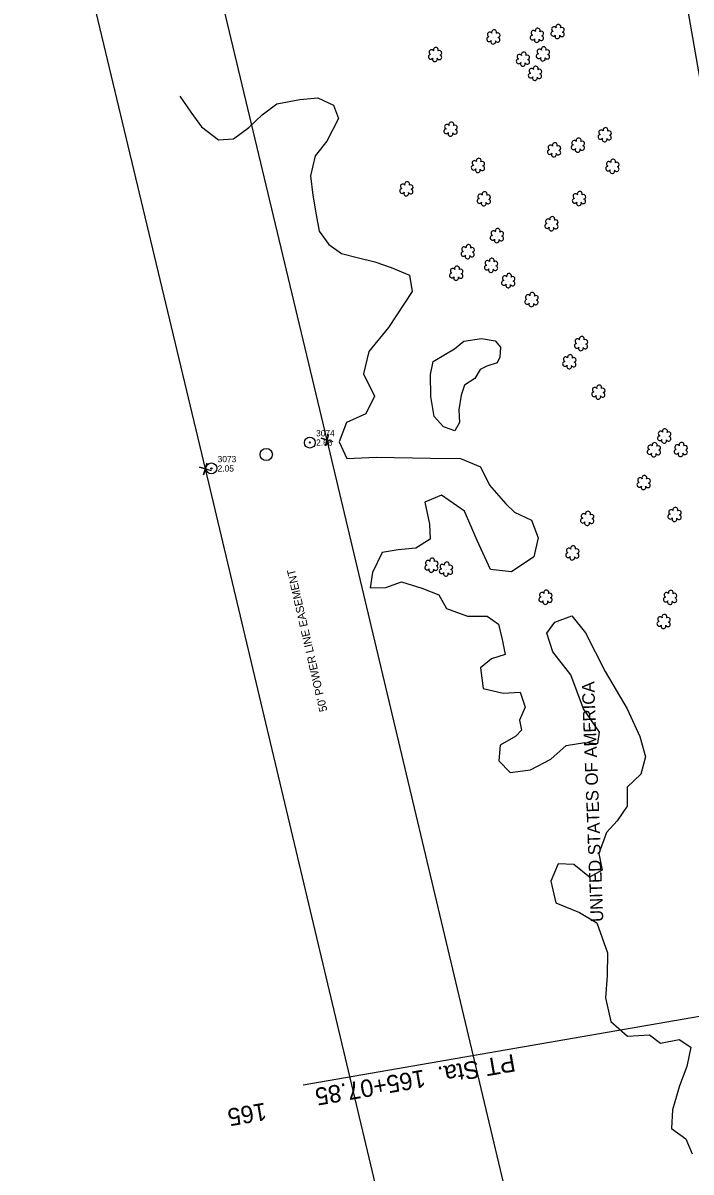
# Model space of a CAD drawing. Extents: x 3040896 to 3051146, y 687568 to 732976.
# Drawn here: x 3047623.6 to 3047890.5, y 704572.8 to 705032.3 of the extents above; entities that cross this region are included whole.
import ezdxf

# ---------------------------------------------------------------- set-up
doc = ezdxf.new("R2010")
doc.units = 0
for name, color, linetype in [('Exist Other Culture Anchor (Guy Wire) CELL', 7, 'Continuous'), ('Exist Other Culture Anchor (Guy Wire) Cogo Elevation', 7, 'Continuous'), ('Exist Other Culture Anchor (Guy Wire) Cogo Number', 7, 'Continuous'), ('Exist Property Corner CELL', 7, 'Continuous'), ('Exist Property Owner Text', 7, 'Continuous'), ('Exist Right of Way Easement Line', 7, 'Continuous'), ('Exist Right of Way Easement Line Text', 7, 'Continuous'), ('Exist Right of Way Line', 7, 'Continuous'), ('Exist Utilities Other Pole CELL', 7, 'Continuous'), ('Exist Vegetation Hedge Row', 7, 'Continuous'), ('Exist Vegetation Shrub CELL', 7, 'Continuous'), ('Exist Vegetation Woods Line', 7, 'Continuous'), ('Prop Horizontal Alignment Station Label', 7, 'Continuous'), ('Prop Horizontal Alignment Tick Label', 7, 'Continuous')]:
    doc.layers.add(name, color=color, linetype=linetype)

# ---------------------------------------------------------------- blocks, each defined once
blk = doc.blocks.new('EXIST OTHER CULTURE ANCHOR (GUY WIRE)')
at = {"layer": 'Exist Other Culture Anchor (Guy Wire) CELL'}
for radius in [0.0436, 0.0048]:
    blk.add_circle((0, 0), radius, dxfattribs=at)

msp = doc.modelspace()

# ---------------------------------------------------------------- linework, layer by layer
at = {"layer": 'Exist Property Corner CELL'}
for p, q in [((3047745.17, 704865.56), (3047745.17, 704865.56)), ((3047696.53, 704853.98), (3047696.53, 704853.98))]:
    msp.add_line(p, q, dxfattribs=at)
for points in [[(3047747.56, 704864.84), (3047742.78, 704866.28), (3047745.17, 704865.56), (3047744.45, 704863.17), (3047745.89, 704867.95)], [(3047698.92, 704853.26), (3047694.13, 704854.7), (3047696.53, 704853.98), (3047695.81, 704851.59), (3047697.25, 704856.38)]]:
    msp.add_lwpolyline(points, dxfattribs=at)
at = {"layer": 'Exist Right of Way Easement Line'}
for points in [[(3048254.77, 702716.23), (3048181.73, 703022.98), (3048109.08, 703329.22), (3048036.73, 703636.15), (3047963.44, 703942.98), (3047891.14, 704249.37), (3047818.81, 704555.26), (3047745.17, 704865.56), (3047672.23, 705171.05)], [(3048206.12, 702704.68), (3048133.09, 703011.42), (3048060.42, 703317.71), (3047988.08, 703624.6), (3047914.8, 703931.43), (3047842.48, 704237.88), (3047770.16, 704543.74), (3047696.53, 704853.98), (3047623.64, 705159.25)]]:
    msp.add_lwpolyline(points, dxfattribs=at)
at = {"layer": 'Exist Right of Way Line'}
msp.add_line((3048267.48, 702859.73), (3047762.41, 705768.49), dxfattribs=at)
at = {"layer": 'Exist Utilities Other Pole CELL'}
msp.add_circle((3047720.85, 704859.77), 2.46, dxfattribs=at)
at = {"layer": 'Exist Vegetation Hedge Row'}
for points in [[(3047686.33, 705003.06), (3047690.68, 704996.69), (3047694.99, 704990.78), (3047701.7, 704985.6), (3047707.68, 704986.01), (3047713.84, 704990.54), (3047719.23, 704995.6), (3047725.09, 704999.95), (3047734.31, 705001.76), (3047741.5, 705002.46), (3047747.64, 704999.43), (3047749.63, 704994.12), (3047745.02, 704985.13), (3047740.37, 704979.21), (3047738.53, 704971.23), (3047739.39, 704963.45), (3047740.77, 704955.62), (3047742, 704949.12), (3047745.86, 704943.68), (3047750.88, 704940.14), (3047757.21, 704938.51), (3047764.16, 704936.77), (3047770.78, 704934.59), (3047778, 704931.42), (3047779.17, 704924.99), (3047769.65, 704910.6)], [(3047769.65, 704910.6), (3047761.86, 704901.02), (3047759.73, 704891.97), (3047764.04, 704883.14), (3047760.67, 704876.08), (3047752.9, 704872.5), (3047750.01, 704864.84), (3047753.09, 704858.2), (3047764.74, 704858.65), (3047786.41, 704858.28), (3047798.45, 704858.13), (3047806.41, 704854.86), (3047810.01, 704847.54), (3047816.57, 704840.1), (3047820.01, 704836.66), (3047826.81, 704833.45), (3047829.41, 704826.48), (3047827.76, 704818.9), (3047818.81, 704812.83), (3047810.47, 704813.82), (3047805.11, 704825.4), (3047800.03, 704837.1), (3047790.78, 704843.56), (3047784.15, 704840.76), (3047785.99, 704831.89), (3047786.32, 704825.98), (3047780.58, 704822.36), (3047773.49, 704821.68), (3047767.17, 704820.62), (3047763.33, 704812.64), (3047762.4, 704806.51), (3047768.54, 704806.59), (3047774.91, 704808.83), (3047783.03, 704806.34), (3047789.72, 704803.66), (3047792.87, 704798.21), (3047801.2, 704795.18), (3047809.08, 704795.07), (3047813.6, 704791.99), (3047815.03, 704785.85), (3047816.23, 704779.73), (3047810.78, 704778.11), (3047806.47, 704774.43), (3047807.43, 704766.22), (3047815.54, 704764.38), (3047822.25, 704764.7), (3047824.33, 704758.67), (3047822.03, 704753.59), (3047822.83, 704749.5), (3047820.55, 704747.2), (3047814.31, 704743.48), (3047813.78, 704737.22), (3047818.22, 704732.67), (3047826.35, 704733.61), (3047834.46, 704737.88), (3047840.65, 704743.41), (3047848.07, 704744.56), (3047853.36, 704744.25), (3047854.02, 704748.77), (3047847.64, 704758.03), (3047842.5, 704771.72), (3047835.29, 704780.82), (3047832.89, 704788.26), (3047836.13, 704792.68), (3047842.92, 704795.19), (3047848.36, 704788.46), (3047856.29, 704773.01), (3047865.03, 704758.01), (3047870.08, 704747.07), (3047872.31, 704738.84), (3047870.55, 704731.99), (3047864.99, 704726.74), (3047864.97, 704719.1), (3047861.09, 704713.32), (3047856.79, 704708.57), (3047853.72, 704700.23), (3047854.97, 704693.61), (3047850.04, 704690.72), (3047843.74, 704695.77), (3047837.4, 704696.03), (3047834.56, 704689.09), (3047836.52, 704680.55), (3047845.97, 704676.6), (3047852.94, 704672.44), (3047857.15, 704660.48), (3047857.02, 704651.31), (3047856.43, 704642.44), (3047858.5, 704633.01), (3047865.15, 704627.23), (3047873.95, 704627.72), (3047878.34, 704624.36), (3047885.78, 704625.82), (3047890.47, 704622.84), (3047888.81, 704615), (3047885.9, 704607.35), (3047883.2, 704597.65), (3047882.74, 704590.22), (3047888.44, 704586.13), (3047890.99, 704580.17)]]:
    msp.add_lwpolyline(points, dxfattribs=at)
at = {"layer": 'Exist Vegetation Shrub CELL'}
for p, q in [((3047811.64, 705026.56), (3047811.64, 705026.56)), ((3047829.06, 705027.22), (3047829.06, 705027.22)), ((3047837.3, 705028.72), (3047837.3, 705028.72)), ((3047788.35, 705019.52), (3047788.35, 705019.52)), ((3047823.48, 705017.69), (3047823.48, 705017.69)), ((3047831.46, 705019.77), (3047831.46, 705019.77)), ((3047828.28, 705012.02), (3047828.28, 705012.02)), ((3047794.55, 704989.7), (3047794.55, 704989.7)), ((3047856.13, 704987.46), (3047856.13, 704987.46)), ((3047835.9, 704981.42), (3047835.9, 704981.42)), ((3047845.4, 704983.28), (3047845.4, 704983.28)), ((3047805.5, 704975.19), (3047805.5, 704975.19)), ((3047859.2, 704974.83), (3047859.2, 704974.83)), ((3047776.88, 704965.84), (3047776.88, 704965.84)), ((3047807.82, 704961.84), (3047807.82, 704961.84)), ((3047845.86, 704961.93), (3047845.86, 704961.93)), ((3047834.85, 704951.87), (3047834.85, 704951.87)), ((3047813.07, 704947.12), (3047813.07, 704947.12)), ((3047801.39, 704940.69), (3047801.39, 704940.69)), ((3047810.72, 704935.23), (3047810.72, 704935.23)), ((3047796.82, 704932.08), (3047796.82, 704932.08)), ((3047817.61, 704929.12), (3047817.61, 704929.12)), ((3047826.88, 704921.53), (3047826.88, 704921.53)), ((3047846.67, 704903.94), (3047846.67, 704903.94)), ((3047842, 704896.7), (3047842, 704896.7)), ((3047853.59, 704884.52), (3047853.59, 704884.52)), ((3047879.9, 704867), (3047879.9, 704867)), ((3047875.77, 704861.49), (3047875.77, 704861.49)), ((3047886.52, 704861.59), (3047886.52, 704861.59)), ((3047871.69, 704848.37), (3047871.69, 704848.37)), ((3047849.13, 704834.04), (3047849.13, 704834.04)), ((3047884.05, 704835.62), (3047884.05, 704835.62)), ((3047843.2, 704820.24), (3047843.2, 704820.24)), ((3047786.91, 704815.3), (3047786.91, 704815.3)), ((3047792.72, 704813.78), (3047792.72, 704813.78)), ((3047832.48, 704802.51), (3047832.48, 704802.51)), ((3047882.25, 704802.46), (3047882.25, 704802.46)), ((3047879.68, 704792.79), (3047879.68, 704792.79))]:
    msp.add_line(p, q, dxfattribs=at)
for centre, radius, start, end in [((3047811.87, 705028.61), 0.99, 334.8391, 200.4717), ((3047829.29, 705029.26), 0.99, 334.8391, 200.4717), ((3047835.82, 705029.85), 0.968, 35.8908, 245.4216), ((3047837.53, 705030.76), 0.99, 334.8391, 200.4717), ((3047838.97, 705029.59), 0.929, 284.4567, 126.0861), ((3047809.84, 705025.86), 0.955, 95.1099, 327.9534), ((3047810.16, 705027.69), 0.968, 35.8908, 245.4216), ((3047811.51, 705024.88), 0.984, 151.2797, 21.387), ((3047813.28, 705025.64), 0.937, 204.9913, 73.4601), ((3047813.31, 705027.43), 0.929, 284.4567, 126.0861), ((3047827.26, 705026.51), 0.955, 95.1099, 327.9534), ((3047827.58, 705028.35), 0.968, 35.8908, 245.4216), ((3047828.93, 705025.54), 0.984, 151.2797, 21.387), ((3047830.7, 705026.29), 0.937, 204.9913, 73.4601), ((3047830.73, 705028.09), 0.929, 284.4567, 126.0861), ((3047835.5, 705028.02), 0.955, 95.1099, 327.9534), ((3047837.17, 705027.04), 0.984, 151.2797, 21.387), ((3047838.94, 705027.79), 0.937, 204.9913, 73.4601), ((3047786.87, 705020.65), 0.968, 35.8908, 245.4216), ((3047788.58, 705021.56), 0.99, 334.8391, 200.4717), ((3047790.02, 705020.39), 0.929, 284.4567, 126.0861), ((3047823.71, 705019.73), 0.99, 334.8391, 200.4717), ((3047829.97, 705020.9), 0.968, 35.8908, 245.4216), ((3047831.68, 705021.81), 0.99, 334.8391, 200.4717), ((3047833.13, 705020.64), 0.929, 284.4567, 126.0861), ((3047786.55, 705018.82), 0.955, 95.1099, 327.9534), ((3047788.22, 705017.84), 0.984, 151.2797, 21.387), ((3047789.99, 705018.59), 0.937, 204.9913, 73.4601), ((3047821.68, 705016.98), 0.955, 95.1099, 327.9534), ((3047822, 705018.82), 0.968, 35.8908, 245.4216), ((3047823.35, 705016), 0.984, 151.2797, 21.387), ((3047825.12, 705016.76), 0.937, 204.9913, 73.4601), ((3047825.15, 705018.56), 0.929, 284.4567, 126.0861), ((3047829.66, 705019.07), 0.955, 95.1099, 327.9534), ((3047831.33, 705018.09), 0.984, 151.2797, 21.387), ((3047833.09, 705018.85), 0.937, 204.9913, 73.4601), ((3047826.48, 705011.32), 0.955, 95.1099, 327.9534), ((3047826.8, 705013.15), 0.968, 35.8908, 245.4216), ((3047828.51, 705014.06), 0.99, 334.8391, 200.4717), ((3047829.92, 705011.09), 0.937, 204.9913, 73.4601), ((3047829.95, 705012.89), 0.929, 284.4567, 126.0861), ((3047828.15, 705010.34), 0.984, 151.2797, 21.387), ((3047794.78, 704991.74), 0.99, 334.8391, 200.4717), ((3047792.75, 704988.99), 0.955, 95.1099, 327.9534), ((3047793.07, 704990.83), 0.968, 35.8908, 245.4216), ((3047794.42, 704988.01), 0.984, 151.2797, 21.387), ((3047796.19, 704988.77), 0.937, 204.9913, 73.4601), ((3047796.23, 704990.57), 0.929, 284.4567, 126.0861), ((3047854.64, 704988.59), 0.968, 35.8908, 245.4216), ((3047856.36, 704989.5), 0.99, 334.8391, 200.4717), ((3047857.8, 704988.33), 0.929, 284.4567, 126.0861), ((3047834.42, 704982.55), 0.968, 35.8908, 245.4216), ((3047836.13, 704983.46), 0.99, 334.8391, 200.4717), ((3047843.6, 704982.58), 0.955, 95.1099, 327.9534), ((3047843.92, 704984.41), 0.968, 35.8908, 245.4216), ((3047845.63, 704985.32), 0.99, 334.8391, 200.4717), ((3047847.08, 704984.15), 0.929, 284.4567, 126.0861), ((3047854.33, 704986.76), 0.955, 95.1099, 327.9534), ((3047856, 704985.78), 0.984, 151.2797, 21.387), ((3047857.76, 704986.53), 0.937, 204.9913, 73.4601), ((3047834.1, 704980.71), 0.955, 95.1099, 327.9534), ((3047835.78, 704979.73), 0.984, 151.2797, 21.387), ((3047837.54, 704980.49), 0.937, 204.9913, 73.4601), ((3047837.58, 704982.29), 0.929, 284.4567, 126.0861), ((3047845.28, 704981.6), 0.984, 151.2797, 21.387), ((3047847.04, 704982.35), 0.937, 204.9913, 73.4601), ((3047803.7, 704974.48), 0.955, 95.1099, 327.9534), ((3047804.02, 704976.32), 0.968, 35.8908, 245.4216), ((3047805.73, 704977.23), 0.99, 334.8391, 200.4717), ((3047807.14, 704974.26), 0.937, 204.9913, 73.4601), ((3047807.17, 704976.06), 0.929, 284.4567, 126.0861), ((3047857.4, 704974.12), 0.955, 95.1099, 327.9534), ((3047857.72, 704975.95), 0.968, 35.8908, 245.4216), ((3047859.43, 704976.87), 0.99, 334.8391, 200.4717), ((3047860.84, 704973.9), 0.937, 204.9913, 73.4601), ((3047860.87, 704975.7), 0.929, 284.4567, 126.0861), ((3047805.37, 704973.51), 0.984, 151.2797, 21.387), ((3047859.07, 704973.14), 0.984, 151.2797, 21.387), ((3047775.08, 704965.14), 0.955, 95.1099, 327.9534), ((3047775.39, 704966.97), 0.968, 35.8908, 245.4216), ((3047777.1, 704967.88), 0.99, 334.8391, 200.4717), ((3047778.51, 704964.91), 0.937, 204.9913, 73.4601), ((3047778.55, 704966.71), 0.929, 284.4567, 126.0861), ((3047776.75, 704964.16), 0.984, 151.2797, 21.387), ((3047806.02, 704961.13), 0.955, 95.1099, 327.9534), ((3047806.34, 704962.96), 0.968, 35.8908, 245.4216), ((3047807.69, 704960.15), 0.984, 151.2797, 21.387), ((3047808.05, 704963.88), 0.99, 334.8391, 200.4717), ((3047809.46, 704960.91), 0.937, 204.9913, 73.4601), ((3047809.49, 704962.7), 0.929, 284.4567, 126.0861), ((3047844.06, 704961.23), 0.955, 95.1099, 327.9534), ((3047844.38, 704963.06), 0.968, 35.8908, 245.4216), ((3047845.73, 704960.25), 0.984, 151.2797, 21.387), ((3047846.09, 704963.97), 0.99, 334.8391, 200.4717), ((3047847.5, 704961), 0.937, 204.9913, 73.4601), ((3047847.53, 704962.8), 0.929, 284.4567, 126.0861), ((3047833.05, 704951.16), 0.955, 95.1099, 327.9534), ((3047833.37, 704952.99), 0.968, 35.8908, 245.4216), ((3047835.08, 704953.91), 0.99, 334.8391, 200.4717), ((3047836.49, 704950.94), 0.937, 204.9913, 73.4601), ((3047836.52, 704952.74), 0.929, 284.4567, 126.0861), ((3047811.27, 704946.42), 0.955, 95.1099, 327.9534), ((3047811.59, 704948.25), 0.968, 35.8908, 245.4216), ((3047813.3, 704949.16), 0.99, 334.8391, 200.4717), ((3047814.71, 704946.19), 0.937, 204.9913, 73.4601), ((3047814.74, 704947.99), 0.929, 284.4567, 126.0861), ((3047834.72, 704950.18), 0.984, 151.2797, 21.387), ((3047799.9, 704941.82), 0.968, 35.8908, 245.4216), ((3047801.62, 704942.73), 0.99, 334.8391, 200.4717), ((3047803.06, 704941.56), 0.929, 284.4567, 126.0861), ((3047812.94, 704945.44), 0.984, 151.2797, 21.387), ((3047799.59, 704939.99), 0.955, 95.1099, 327.9534), ((3047801.26, 704939.01), 0.984, 151.2797, 21.387), ((3047803.02, 704939.76), 0.937, 204.9913, 73.4601), ((3047810.95, 704937.27), 0.99, 334.8391, 200.4717), ((3047795.34, 704933.21), 0.968, 35.8908, 245.4216), ((3047797.05, 704934.12), 0.99, 334.8391, 200.4717), ((3047798.49, 704932.95), 0.929, 284.4567, 126.0861), ((3047808.92, 704934.53), 0.955, 95.1099, 327.9534), ((3047809.23, 704936.36), 0.968, 35.8908, 245.4216), ((3047810.59, 704933.55), 0.984, 151.2797, 21.387), ((3047812.35, 704934.3), 0.937, 204.9913, 73.4601), ((3047812.39, 704936.1), 0.929, 284.4567, 126.0861), ((3047795.02, 704931.37), 0.955, 95.1099, 327.9534), ((3047796.69, 704930.4), 0.984, 151.2797, 21.387), ((3047798.46, 704931.15), 0.937, 204.9913, 73.4601), ((3047815.81, 704928.41), 0.955, 95.1099, 327.9534), ((3047816.13, 704930.24), 0.968, 35.8908, 245.4216), ((3047817.84, 704931.16), 0.99, 334.8391, 200.4717), ((3047819.25, 704928.19), 0.937, 204.9913, 73.4601), ((3047819.28, 704929.99), 0.929, 284.4567, 126.0861), ((3047817.48, 704927.43), 0.984, 151.2797, 21.387), ((3047827.11, 704923.57), 0.99, 334.8391, 200.4717), ((3047825.08, 704920.82), 0.955, 95.1099, 327.9534), ((3047825.4, 704922.66), 0.968, 35.8908, 245.4216), ((3047826.76, 704919.85), 0.984, 151.2797, 21.387), ((3047828.52, 704920.6), 0.937, 204.9913, 73.4601), ((3047828.56, 704922.4), 0.929, 284.4567, 126.0861), ((3047845.18, 704905.07), 0.968, 35.8908, 245.4216), ((3047846.9, 704905.98), 0.99, 334.8391, 200.4717), ((3047848.34, 704904.81), 0.929, 284.4567, 126.0861), ((3047844.87, 704903.24), 0.955, 95.1099, 327.9534), ((3047846.54, 704902.26), 0.984, 151.2797, 21.387), ((3047848.3, 704903.01), 0.937, 204.9913, 73.4601), ((3047840.2, 704896), 0.955, 95.1099, 327.9534), ((3047840.52, 704897.83), 0.968, 35.8908, 245.4216), ((3047842.23, 704898.74), 0.99, 334.8391, 200.4717), ((3047843.64, 704895.77), 0.937, 204.9913, 73.4601), ((3047843.67, 704897.57), 0.929, 284.4567, 126.0861), ((3047841.87, 704895.02), 0.984, 151.2797, 21.387), ((3047853.82, 704886.57), 0.99, 334.8391, 200.4717), ((3047851.79, 704883.82), 0.955, 95.1099, 327.9534), ((3047852.11, 704885.65), 0.968, 35.8908, 245.4216), ((3047853.46, 704882.84), 0.984, 151.2797, 21.387), ((3047855.23, 704883.6), 0.937, 204.9913, 73.4601), ((3047855.26, 704885.39), 0.929, 284.4567, 126.0861), ((3047878.42, 704868.12), 0.968, 35.8908, 245.4216), ((3047880.13, 704869.04), 0.99, 334.8391, 200.4717), ((3047881.57, 704867.87), 0.929, 284.4567, 126.0861), ((3047876, 704863.53), 0.99, 334.8391, 200.4717), ((3047878.1, 704866.29), 0.955, 95.1099, 327.9534), ((3047879.77, 704865.31), 0.984, 151.2797, 21.387), ((3047881.54, 704866.07), 0.937, 204.9913, 73.4601), ((3047886.75, 704863.63), 0.99, 334.8391, 200.4717), ((3047873.97, 704860.78), 0.955, 95.1099, 327.9534), ((3047874.28, 704862.61), 0.968, 35.8908, 245.4216), ((3047875.64, 704859.8), 0.984, 151.2797, 21.387), ((3047877.4, 704860.56), 0.937, 204.9913, 73.4601), ((3047877.44, 704862.36), 0.929, 284.4567, 126.0861), ((3047884.72, 704860.88), 0.955, 95.1099, 327.9534), ((3047885.04, 704862.71), 0.968, 35.8908, 245.4216), ((3047886.39, 704859.9), 0.984, 151.2797, 21.387), ((3047888.16, 704860.66), 0.937, 204.9913, 73.4601), ((3047888.19, 704862.46), 0.929, 284.4567, 126.0861), ((3047870.2, 704849.5), 0.968, 35.8908, 245.4216), ((3047871.91, 704850.41), 0.99, 334.8391, 200.4717), ((3047869.89, 704847.67), 0.955, 95.1099, 327.9534), ((3047871.56, 704846.69), 0.984, 151.2797, 21.387), ((3047873.32, 704847.44), 0.937, 204.9913, 73.4601), ((3047873.36, 704849.24), 0.929, 284.4567, 126.0861), ((3047849.36, 704836.08), 0.99, 334.8391, 200.4717), ((3047882.57, 704836.75), 0.968, 35.8908, 245.4216), ((3047884.28, 704837.66), 0.99, 334.8391, 200.4717), ((3047885.72, 704836.49), 0.929, 284.4567, 126.0861), ((3047847.33, 704833.33), 0.955, 95.1099, 327.9534), ((3047847.65, 704835.17), 0.968, 35.8908, 245.4216), ((3047849, 704832.36), 0.984, 151.2797, 21.387), ((3047850.77, 704833.11), 0.937, 204.9913, 73.4601), ((3047850.8, 704834.91), 0.929, 284.4567, 126.0861), ((3047882.25, 704834.92), 0.955, 95.1099, 327.9534), ((3047883.92, 704833.94), 0.984, 151.2797, 21.387), ((3047885.69, 704834.69), 0.937, 204.9913, 73.4601), ((3047843.43, 704822.28), 0.99, 334.8391, 200.4717), ((3047787.13, 704817.34), 0.99, 334.8391, 200.4717), ((3047841.4, 704819.53), 0.955, 95.1099, 327.9534), ((3047841.72, 704821.36), 0.968, 35.8908, 245.4216), ((3047843.07, 704818.55), 0.984, 151.2797, 21.387), ((3047844.84, 704819.31), 0.937, 204.9913, 73.4601), ((3047844.87, 704821.11), 0.929, 284.4567, 126.0861), ((3047785.11, 704814.6), 0.955, 95.1099, 327.9534), ((3047785.42, 704816.43), 0.968, 35.8908, 245.4216), ((3047786.78, 704813.62), 0.984, 151.2797, 21.387), ((3047788.54, 704814.37), 0.937, 204.9913, 73.4601), ((3047788.58, 704816.17), 0.929, 284.4567, 126.0861), ((3047790.92, 704813.08), 0.955, 95.1099, 327.9534), ((3047791.24, 704814.91), 0.968, 35.8908, 245.4216), ((3047792.95, 704815.82), 0.99, 334.8391, 200.4717), ((3047794.36, 704812.85), 0.937, 204.9913, 73.4601), ((3047794.39, 704814.65), 0.929, 284.4567, 126.0861), ((3047792.59, 704812.1), 0.984, 151.2797, 21.387), ((3047831, 704803.64), 0.968, 35.8908, 245.4216), ((3047832.71, 704804.55), 0.99, 334.8391, 200.4717), ((3047834.15, 704803.38), 0.929, 284.4567, 126.0861), ((3047880.76, 704803.59), 0.968, 35.8908, 245.4216), ((3047882.47, 704804.5), 0.99, 334.8391, 200.4717), ((3047883.92, 704803.33), 0.929, 284.4567, 126.0861), ((3047830.68, 704801.81), 0.955, 95.1099, 327.9534), ((3047832.35, 704800.83), 0.984, 151.2797, 21.387), ((3047834.12, 704801.58), 0.937, 204.9913, 73.4601), ((3047880.45, 704801.75), 0.955, 95.1099, 327.9534), ((3047882.12, 704800.78), 0.984, 151.2797, 21.387), ((3047883.88, 704801.53), 0.937, 204.9913, 73.4601), ((3047879.91, 704794.83), 0.99, 334.8391, 200.4717), ((3047877.88, 704792.08), 0.955, 95.1099, 327.9534), ((3047878.2, 704793.92), 0.968, 35.8908, 245.4216), ((3047879.55, 704791.11), 0.984, 151.2797, 21.387), ((3047881.32, 704791.86), 0.937, 204.9913, 73.4601), ((3047881.35, 704793.66), 0.929, 284.4567, 126.0861)]:
    msp.add_arc(centre, radius, start, end, dxfattribs=at)
at = {"layer": 'Exist Vegetation Woods Line'}
msp.add_lwpolyline([(3047809.02, 704895.13), (3047806.32, 704893.78), (3047804.22, 704890.15), (3047800.04, 704887.49), (3047798.71, 704883.55), (3047797.77, 704877.65), (3047798.05, 704872.54), (3047796.15, 704869.2), (3047791.63, 704870.88), (3047787.86, 704874.99), (3047786.56, 704882.97), (3047786.42, 704891.78), (3047787.56, 704896.96), (3047792.45, 704899.91), (3047796.03, 704901.99), (3047799.77, 704905.07), (3047806.88, 704906.1), (3047812.3, 704905.27), (3047814.45, 704902.63), (3047814.19, 704898.74), (3047813.07, 704896.38), (3047809.02, 704895.13)], dxfattribs=at)
at = {"layer": 'Prop Horizontal Alignment Station Label'}
msp.add_line((3048005.1, 704654.32), (3047735.63, 704607.53), dxfattribs=at)

# ---------------------------------------------------------------- block references
at = {"layer": 'Exist Other Culture Anchor (Guy Wire) CELL', "xscale": 50, "yscale": 50}
for p in [(3047738.24, 704864.54), (3047698.91, 704854.2)]:
    msp.add_blockref('EXIST OTHER CULTURE ANCHOR (GUY WIRE)', p, dxfattribs=at)

# ---------------------------------------------------------------- texts
at = {"layer": 'Exist Other Culture Anchor (Guy Wire) Cogo Elevation'}
for s, p in [('2.66', (3047740.74, 704863.29)), ('2.05', (3047701.41, 704852.95))]:
    msp.add_text(s, height=2.5, dxfattribs=at).set_placement(p)
at = {"layer": 'Exist Other Culture Anchor (Guy Wire) Cogo Number'}
for s, p in [('3074', (3047740.74, 704867.04)), ('3073', (3047701.41, 704856.7))]:
    msp.add_text(s, height=2.5, dxfattribs=at).set_placement(p)
at = {"layer": 'Exist Property Owner Text'}
msp.add_text(' UNITED STATES OF AMERICA', height=5.0005, rotation=92.18, dxfattribs=at).set_placement((3047855.58, 704671.07))
at = {"layer": 'Exist Right of Way Easement Line Text'}
msp.add_text("50' POWER LINE EASEMENT", height=3.2, rotation=102.9873, dxfattribs=at).set_placement((3047745.28, 704757.28))
at = {"layer": 'Prop Horizontal Alignment Station Label'}
msp.add_text('PT Sta.  165+07.85', height=7, rotation=189.8505, dxfattribs=at).set_placement((3047819.64, 704620.09))
at = {"layer": 'Prop Horizontal Alignment Tick Label'}
msp.add_text('165', height=7, rotation=189.813, dxfattribs=at).set_placement((3047720.33, 704600.65))

doc.saveas('drawing.dxf')
